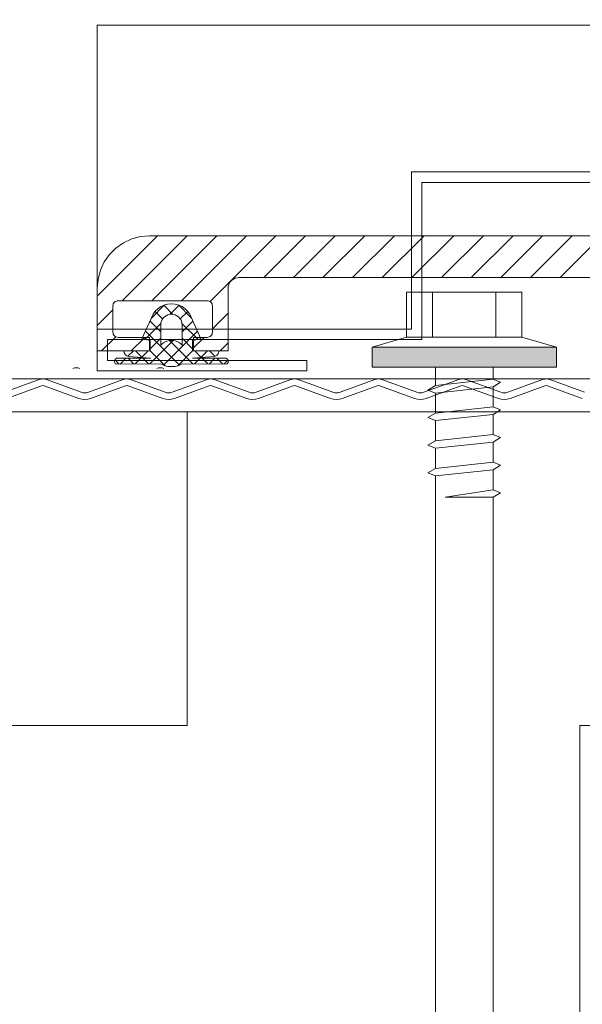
# Model space of a CAD drawing. Header units: metres. Extents: x 1316.5 to 1415.3, y -94.1 to -52.
# Tile 490 of 656: x 1401.6965 to 1401.7503, y -70.8641 to -70.7701. Entities that reach past the tile are written whole.
import ezdxf

# ---------------------------------------------------------------- set-up
doc = ezdxf.new("R2010")
doc.units = ezdxf.units.M
doc.header["$PDMODE"] = 65
doc.linetypes.add('AUSGEZOGEN', pattern=[0])
doc.linetypes.add('PUNKT2_S9', pattern=[0.0015, 0, -0.0015])
doc.layers.add('XR$4$_42143', color=7, linetype='Continuous')
doc.layers.add('XR$4$_42154', color=7, linetype='Continuous')
for name, color, linetype, lineweight in [('XR$4$Maßlinie 1_50', 7, 'AUSGEZOGEN', 25), ('XR$4$Muster', 4, 'AUSGEZOGEN', 13), ('XR$4$STANDARD_1', 7, 'AUSGEZOGEN', 25), ('XR$4$Wand Mauerwerk nt', 7, 'AUSGEZOGEN', 25), ('XR$4$Wand Mauerwerk tr_1', 42, 'AUSGEZOGEN', 18)]:
    doc.layers.add(name, color=color, linetype=linetype, lineweight=lineweight)
doc.styles.add('ARIAL', font='arial.ttf')
doc.dimstyles.new('DIMSTYLE_37', dxfattribs={"dimtxt": 0.04, "dimasz": 0.03, "dimexe": 0, "dimexo": 1e-06, "dimgap": 0.02, "dimtad": 2, "dimdec": 3, "dimrnd": 0.005, "dimzin": 4, "dimdsep": 46, "dimtxsty": 'ARIAL', "dimblk1": 'ALL_ML_KREIS', "dimblk2": 'ALL_ML_KREIS', "dimsah": 1, "dimcen": 0, "dimse1": 1, "dimse2": 1, "dimclrd": 7, "dimclre": 7, "dimclrt": 7, "dimadec": 0, "dimazin": 0, "dimtfac": 1, "dimtdec": 0, "dimtix": 1, "dimtmove": 2, "dimatfit": 3, "dimfxl": 0, "dimtzin": 0, "dimlwd": 0, "dimlwe": 25, "dimarcsym": 0})
doc.dimstyles.new('DIMSTYLE_4', dxfattribs={"dimtxt": 0.04, "dimasz": 0.03, "dimexe": 0, "dimexo": 1e-06, "dimgap": 0.02, "dimtad": 2, "dimdec": 1, "dimlfac": 100, "dimrnd": 0.5, "dimzin": 4, "dimdsep": 46, "dimtxsty": 'ARIAL', "dimblk1": 'ALL_ML_KREIS', "dimblk2": 'ALL_ML_KREIS', "dimsah": 1, "dimcen": 0, "dimse1": 1, "dimse2": 1, "dimclrd": 7, "dimclre": 7, "dimclrt": 7, "dimadec": 0, "dimazin": 0, "dimtfac": 1, "dimtdec": 0, "dimtix": 1, "dimtmove": 2, "dimatfit": 3, "dimfxl": 0, "dimtzin": 0, "dimlwd": 0, "dimlwe": 25, "dimarcsym": 0})
doc.dimstyles.new('DIMSTYLE_5', dxfattribs={"dimtxt": 0.04, "dimasz": 0.03, "dimexe": 0, "dimexo": 1e-06, "dimgap": 0.02, "dimtad": 2, "dimdec": 1, "dimlfac": 100, "dimrnd": 0.5, "dimzin": 4, "dimdsep": 46, "dimtxsty": 'ARIAL', "dimblk1": 'ALL_ML_KREIS', "dimblk2": 'ALL_ML_KREIS', "dimsah": 1, "dimcen": 0, "dimse1": 1, "dimse2": 1, "dimclrd": 7, "dimclre": 7, "dimclrt": 7, "dimadec": 0, "dimazin": 0, "dimtfac": 1, "dimtdec": 0, "dimtix": 1, "dimtmove": 2, "dimatfit": 3, "dimfxl": 0, "dimtvp": 1.2, "dimtzin": 0, "dimlwd": 0, "dimlwe": 25, "dimarcsym": 0})

# ---------------------------------------------------------------- blocks, each defined once
blk = doc.blocks.new('COMPLEXOBJECT_89')
at = {"layer": 'XR$4$_42143', "color": 7, "linetype": 'AUSGEZOGEN', "lineweight": 13, "transparency": 33554687}
for p, q in [((1401.733949, -70.799605), (1401.733949, -70.784605)), ((1401.733949, -70.784605), (1401.830444, -70.784605)), ((1401.734947, -70.800607), (1401.734947, -70.785607)), ((1401.734947, -70.785607), (1401.829446, -70.785607)), ((1401.703948, -70.803606), (1401.703948, -70.799605)), ((1401.703948, -70.799605), (1401.733949, -70.799605)), ((1401.704947, -70.802604), (1401.704947, -70.800607)), ((1401.704947, -70.800607), (1401.734947, -70.800607)), ((1401.723948, -70.802604), (1401.704947, -70.802604)), ((1401.723948, -70.802604), (1401.723948, -70.803606)), ((1401.723948, -70.803606), (1401.703948, -70.803606))]:
    blk.add_line(p, q, dxfattribs=at)
blk = doc.blocks.new('COMPLEXOBJECT_91')
at = {"layer": 'XR$4$STANDARD_1', "linetype": 'AUSGEZOGEN', "lineweight": 35, "transparency": 33554687}
h = blk.add_hatch(color=7, dxfattribs=at)
h.set_gradient(color2=(0, 0, 0), one_color=1)
h.paths.add_polyline_path([(1401.747789, -70.801347), (1401.747789, -70.803261), (1401.730189, -70.801347)], flags=0)
h = blk.add_hatch(color=7, dxfattribs=at)
h.set_gradient(color2=(0, 0, 0), one_color=1)
h.paths.add_polyline_path([(1401.747789, -70.803261), (1401.730189, -70.803261), (1401.730189, -70.801347)], flags=0)
at = {"layer": 'XR$4$STANDARD_1', "color": 7, "linetype": 'AUSGEZOGEN', "lineweight": 13, "transparency": 33554687}
for p, q in [((1401.73349, -70.800392), (1401.73349, -70.796085)), ((1401.73349, -70.796085), (1401.73899, -70.796085)), ((1401.735963, -70.796085), (1401.735963, -70.800392)), ((1401.73899, -70.796085), (1401.74449, -70.796085)), ((1401.742013, -70.796085), (1401.742013, -70.800392)), ((1401.74449, -70.796085), (1401.74449, -70.800392)), ((1401.730188, -70.801348), (1401.73349, -70.800392)), ((1401.74449, -70.800392), (1401.73349, -70.800392)), ((1401.747788, -70.801348), (1401.74449, -70.800392)), ((1401.747788, -70.801348), (1401.730188, -70.801348)), ((1401.730188, -70.801348), (1401.730188, -70.80326)), ((1401.747788, -70.80326), (1401.747788, -70.801348)), ((1401.730188, -70.80326), (1401.747788, -70.80326)), ((1401.736238, -70.804992), (1401.736238, -70.80326)), ((1401.741742, -70.80326), (1401.741742, -70.8044)), ((1401.735526, -70.805426), (1401.736238, -70.804992)), ((1401.736238, -70.804992), (1401.741742, -70.8044)), ((1401.741742, -70.805127), (1401.736238, -70.805712)), ((1401.741742, -70.8044), (1401.742454, -70.804689)), ((1401.742454, -70.804689), (1401.741742, -70.805127)), ((1401.741742, -70.805123), (1401.741742, -70.807039)), ((1401.736238, -70.805712), (1401.735526, -70.805426)), ((1401.736238, -70.807624), (1401.736238, -70.805712)), ((1401.736238, -70.807631), (1401.741742, -70.807035)), ((1401.741742, -70.807035), (1401.742454, -70.807324)), ((1401.735526, -70.808062), (1401.736238, -70.807631)), ((1401.736238, -70.808347), (1401.735526, -70.808062)), ((1401.741742, -70.807765), (1401.736238, -70.808347)), ((1401.742454, -70.807324), (1401.741742, -70.807765)), ((1401.741742, -70.807761), (1401.741742, -70.809673)), ((1401.736238, -70.810262), (1401.736238, -70.808347)), ((1401.736238, -70.81027), (1401.741742, -70.809673)), ((1401.741742, -70.809673), (1401.742454, -70.809959)), ((1401.742454, -70.809959), (1401.741742, -70.810404)), ((1401.735526, -70.810696), (1401.736238, -70.81027)), ((1401.736238, -70.810986), (1401.735526, -70.810696)), ((1401.741742, -70.810404), (1401.736238, -70.810986)), ((1401.741742, -70.810397), (1401.741742, -70.812312)), ((1401.736238, -70.812898), (1401.736238, -70.810986)), ((1401.736238, -70.812905), (1401.741742, -70.812312)), ((1401.741742, -70.812312), (1401.742454, -70.812598)), ((1401.742454, -70.812598), (1401.741742, -70.813039)), ((1401.735526, -70.813335), (1401.736238, -70.812905)), ((1401.736238, -70.813625), (1401.735526, -70.813335)), ((1401.741742, -70.813039), (1401.736238, -70.813625)), ((1401.736238, -70.965619), (1401.736238, -70.813625)), ((1401.741742, -70.813036), (1401.741742, -70.814948)), ((1401.737163, -70.815671), (1401.741742, -70.814948)), ((1401.741742, -70.814948), (1401.742454, -70.815234)), ((1401.742454, -70.815234), (1401.741742, -70.815671)), ((1401.741742, -70.815671), (1401.737163, -70.815671)), ((1401.741742, -70.815671), (1401.741742, -70.965619))]:
    blk.add_line(p, q, dxfattribs=at)
blk = doc.blocks.new('COMPLEXOBJECT_93')
at = {"layer": 'XR$4$_42143', "color": 7, "linetype": 'AUSGEZOGEN', "lineweight": 13, "transparency": 33554687}
for p, q in [((1401.70724, -70.790997), (1401.706449, -70.791368)), ((1401.708079, -70.790775), (1401.70724, -70.790997)), ((1401.708951, -70.790698), (1401.708079, -70.790775)), ((1401.708951, -70.790698), (1401.77195, -70.790698)), ((1401.705733, -70.791869), (1401.70512, -70.792483)), ((1401.706449, -70.791368), (1401.705733, -70.791869)), ((1401.70512, -70.792483), (1401.704619, -70.793199)), ((1401.704619, -70.793199), (1401.704252, -70.793985)), ((1401.704026, -70.794828), (1401.703948, -70.795696)), ((1401.704252, -70.793985), (1401.704026, -70.794828)), ((1401.716948, -70.794833), (1401.716807, -70.794931)), ((1401.717107, -70.794758), (1401.716948, -70.794833)), ((1401.717276, -70.794712), (1401.717107, -70.794758)), ((1401.717449, -70.794698), (1401.717276, -70.794712)), ((1401.717449, -70.794698), (1401.77195, -70.794698)), ((1401.703948, -70.801697), (1401.703948, -70.795696)), ((1401.716465, -70.795523), (1401.716451, -70.795696)), ((1401.716451, -70.801697), (1401.716451, -70.795696)), ((1401.716507, -70.795358), (1401.716465, -70.795523)), ((1401.716582, -70.795199), (1401.716507, -70.795358)), ((1401.716684, -70.795055), (1401.716582, -70.795199)), ((1401.716807, -70.794931), (1401.716684, -70.795055)), ((1401.705458, -70.797298), (1401.705448, -70.797397)), ((1401.705448, -70.799898), (1401.705448, -70.797397)), ((1401.705487, -70.797206), (1401.705458, -70.797298)), ((1401.705532, -70.797118), (1401.705487, -70.797206)), ((1401.705596, -70.797044), (1401.705532, -70.797118)), ((1401.70567, -70.796981), (1401.705596, -70.797044)), ((1401.705758, -70.796935), (1401.70567, -70.796981)), ((1401.70585, -70.796907), (1401.705758, -70.796935)), ((1401.705949, -70.796896), (1401.70585, -70.796907)), ((1401.705949, -70.796896), (1401.714447, -70.796896)), ((1401.710376, -70.797305), (1401.709127, -70.798551)), ((1401.709734, -70.797665), (1401.709487, -70.797912)), ((1401.71002, -70.797467), (1401.709734, -70.797665)), ((1401.710337, -70.797316), (1401.71002, -70.797467)), ((1401.711184, -70.798204), (1401.710309, -70.797329)), ((1401.710672, -70.797228), (1401.710337, -70.797316)), ((1401.711022, -70.797196), (1401.710672, -70.797228)), ((1401.711766, -70.797329), (1401.710888, -70.798204)), ((1401.711036, -70.797196), (1401.711022, -70.797196)), ((1401.711053, -70.797196), (1401.711036, -70.797196)), ((1401.711399, -70.797228), (1401.711053, -70.797196)), ((1401.711738, -70.797316), (1401.711399, -70.797228)), ((1401.712944, -70.798551), (1401.711699, -70.797305)), ((1401.712052, -70.797467), (1401.711738, -70.797316)), ((1401.712338, -70.797665), (1401.712052, -70.797467)), ((1401.712584, -70.797912), (1401.712338, -70.797665)), ((1401.714546, -70.796907), (1401.714447, -70.796896)), ((1401.714641, -70.796935), (1401.714546, -70.796907)), ((1401.714726, -70.796981), (1401.714641, -70.796935)), ((1401.714803, -70.797044), (1401.714726, -70.796981)), ((1401.714863, -70.797118), (1401.714803, -70.797044)), ((1401.714913, -70.797206), (1401.714863, -70.797118)), ((1401.714937, -70.797298), (1401.714913, -70.797206)), ((1401.714948, -70.797397), (1401.714937, -70.797298)), ((1401.714948, -70.799898), (1401.714948, -70.797397)), ((1401.708221, -70.800547), (1401.70929, -70.798198)), ((1401.709487, -70.797912), (1401.70929, -70.798198)), ((1401.710196, -70.798632), (1401.709483, -70.797919)), ((1401.710256, -70.798554), (1401.710154, -70.798695)), ((1401.710379, -70.79843), (1401.710256, -70.798554)), ((1401.710521, -70.798328), (1401.710379, -70.79843)), ((1401.710679, -70.798258), (1401.710521, -70.798328)), ((1401.710849, -70.798211), (1401.710679, -70.798258)), ((1401.711022, -70.798198), (1401.710849, -70.798211)), ((1401.711036, -70.798198), (1401.711022, -70.798198)), ((1401.711053, -70.798198), (1401.711036, -70.798198)), ((1401.711226, -70.798211), (1401.711053, -70.798198)), ((1401.711395, -70.798258), (1401.711226, -70.798211)), ((1401.711554, -70.798328), (1401.711395, -70.798258)), ((1401.711696, -70.79843), (1401.711554, -70.798328)), ((1401.711819, -70.798554), (1401.711696, -70.79843)), ((1401.711918, -70.798695), (1401.711819, -70.798554)), ((1401.712591, -70.797919), (1401.711876, -70.798632)), ((1401.712785, -70.798198), (1401.712584, -70.797912)), ((1401.713854, -70.800547), (1401.712785, -70.798198)), ((1401.71003, -70.799066), (1401.708496, -70.800596)), ((1401.71002, -70.79987), (1401.708997, -70.798847)), ((1401.710037, -70.799024), (1401.71002, -70.799196)), ((1401.71002, -70.801143), (1401.71002, -70.799196)), ((1401.710083, -70.798854), (1401.710037, -70.799024)), ((1401.710154, -70.798695), (1401.710083, -70.798854)), ((1401.711992, -70.798854), (1401.711918, -70.798695)), ((1401.712037, -70.799024), (1401.711992, -70.798854)), ((1401.712052, -70.799196), (1401.712037, -70.799024)), ((1401.713579, -70.800596), (1401.712045, -70.799066)), ((1401.713078, -70.798847), (1401.712052, -70.79987)), ((1401.712052, -70.801143), (1401.712052, -70.799196)), ((1401.705448, -70.799898), (1401.705458, -70.799993)), ((1401.705458, -70.799993), (1401.705487, -70.800089)), ((1401.705487, -70.800089), (1401.705532, -70.800177)), ((1401.705532, -70.800177), (1401.705596, -70.800251)), ((1401.705596, -70.800251), (1401.70567, -70.800311)), ((1401.70567, -70.800311), (1401.705758, -70.80036)), ((1401.705758, -70.80036), (1401.70585, -70.800389)), ((1401.70585, -70.800389), (1401.705949, -70.800399)), ((1401.708951, -70.800399), (1401.705949, -70.800399)), ((1401.709021, -70.800699), (1401.708221, -70.800547)), ((1401.711791, -70.803055), (1401.708552, -70.799817)), ((1401.708951, -70.800399), (1401.708951, -70.801697)), ((1401.71002, -70.800487), (1401.709021, -70.801486)), ((1401.713519, -70.799817), (1401.710281, -70.803055)), ((1401.713054, -70.801486), (1401.712052, -70.800487)), ((1401.713054, -70.800699), (1401.713854, -70.800547)), ((1401.713149, -70.801697), (1401.713149, -70.800399)), ((1401.713149, -70.800399), (1401.714447, -70.800399)), ((1401.714447, -70.800399), (1401.714546, -70.800389)), ((1401.714546, -70.800389), (1401.714641, -70.80036)), ((1401.714641, -70.80036), (1401.714726, -70.800311)), ((1401.714726, -70.800311), (1401.714803, -70.800251)), ((1401.714803, -70.800251), (1401.714863, -70.800177)), ((1401.714863, -70.800177), (1401.714913, -70.800089)), ((1401.714913, -70.800089), (1401.714937, -70.799993)), ((1401.714937, -70.799993), (1401.714948, -70.799898)), ((1401.711216, -70.800709), (1401.708986, -70.802935)), ((1401.709021, -70.801697), (1401.709021, -70.800699)), ((1401.710189, -70.800985), (1401.71002, -70.801143)), ((1401.710379, -70.800857), (1401.710189, -70.800985)), ((1401.710587, -70.800769), (1401.710379, -70.800857)), ((1401.71081, -70.800713), (1401.710587, -70.800769)), ((1401.711036, -70.800699), (1401.71081, -70.800713)), ((1401.713089, -70.802935), (1401.710859, -70.800709)), ((1401.711265, -70.800713), (1401.711036, -70.800699)), ((1401.711487, -70.800769), (1401.711265, -70.800713)), ((1401.711696, -70.800857), (1401.711487, -70.800769)), ((1401.711886, -70.800985), (1401.711696, -70.800857)), ((1401.712052, -70.801143), (1401.711886, -70.800985)), ((1401.713054, -70.801697), (1401.713054, -70.800699)), ((1401.708951, -70.801697), (1401.703948, -70.801697)), ((1401.705733, -70.802445), (1401.705691, -70.802481)), ((1401.705783, -70.802417), (1401.705733, -70.802445)), ((1401.705839, -70.802399), (1401.705783, -70.802417)), ((1401.705839, -70.802399), (1401.709035, -70.802399)), ((1401.706693, -70.802399), (1401.706139, -70.802953)), ((1401.709021, -70.801697), (1401.706513, -70.801693)), ((1401.706513, -70.801693), (1401.706517, -70.801793)), ((1401.706517, -70.801793), (1401.706538, -70.801884)), ((1401.706538, -70.801884), (1401.70658, -70.801973)), ((1401.70658, -70.801973), (1401.706633, -70.80205)), ((1401.706633, -70.80205), (1401.706704, -70.802117)), ((1401.706704, -70.802117), (1401.706785, -70.802166)), ((1401.706785, -70.802166), (1401.706876, -70.802202)), ((1401.706876, -70.802202), (1401.706968, -70.80222)), ((1401.707399, -70.801697), (1401.706887, -70.802205)), ((1401.707441, -70.802946), (1401.706894, -70.802399)), ((1401.709035, -70.802399), (1401.706968, -70.80222)), ((1401.708107, -70.802399), (1401.707564, -70.802942)), ((1401.708242, -70.802333), (1401.707607, -70.801697)), ((1401.70881, -70.801697), (1401.708182, -70.802325)), ((1401.708845, -70.802935), (1401.708309, -70.802399)), ((1401.710432, -70.803109), (1401.709021, -70.801697)), ((1401.713054, -70.801697), (1401.711643, -70.803109)), ((1401.713036, -70.802399), (1401.715103, -70.80222)), ((1401.716236, -70.802399), (1401.713036, -70.802399)), ((1401.713054, -70.801697), (1401.715562, -70.801693)), ((1401.713149, -70.801697), (1401.716451, -70.801697)), ((1401.713766, -70.802399), (1401.713226, -70.802935)), ((1401.71389, -70.802325), (1401.713262, -70.801697)), ((1401.714468, -70.801697), (1401.713833, -70.802333)), ((1401.714511, -70.802942), (1401.713967, -70.802399)), ((1401.715177, -70.802399), (1401.714634, -70.802946)), ((1401.715185, -70.802205), (1401.714676, -70.801697)), ((1401.715103, -70.80222), (1401.715198, -70.802202)), ((1401.715198, -70.802202), (1401.715287, -70.802166)), ((1401.715287, -70.802166), (1401.715368, -70.802117)), ((1401.715368, -70.802117), (1401.715438, -70.80205)), ((1401.715932, -70.802953), (1401.715378, -70.802399)), ((1401.715438, -70.80205), (1401.715495, -70.801973)), ((1401.715495, -70.801973), (1401.715534, -70.801884)), ((1401.715534, -70.801884), (1401.715555, -70.801793)), ((1401.715555, -70.801793), (1401.715562, -70.801693)), ((1401.716292, -70.802417), (1401.716236, -70.802399)), ((1401.716338, -70.802445), (1401.716292, -70.802417)), ((1401.716384, -70.802481), (1401.716338, -70.802445)), ((1401.70561, -70.802629), (1401.705603, -70.802681)), ((1401.705603, -70.802681), (1401.705606, -70.802738)), ((1401.705606, -70.802738), (1401.70562, -70.802794)), ((1401.705627, -70.802572), (1401.70561, -70.802629)), ((1401.70562, -70.802794), (1401.705645, -70.802844)), ((1401.705656, -70.802523), (1401.705627, -70.802572)), ((1401.706033, -70.802953), (1401.705635, -70.802555)), ((1401.705645, -70.802844), (1401.70568, -70.80289)), ((1401.705691, -70.802481), (1401.705656, -70.802523)), ((1401.70568, -70.80289), (1401.705719, -70.802929)), ((1401.705719, -70.802929), (1401.705769, -70.802957)), ((1401.71002, -70.802929), (1401.705769, -70.802957)), ((1401.71002, -70.802929), (1401.710341, -70.80308)), ((1401.710341, -70.80308), (1401.710683, -70.803168)), ((1401.710683, -70.803168), (1401.711036, -70.803196)), ((1401.711036, -70.803196), (1401.711388, -70.803168)), ((1401.711388, -70.803168), (1401.711731, -70.80308)), ((1401.711731, -70.80308), (1401.712052, -70.802929)), ((1401.712052, -70.802929), (1401.716306, -70.802957)), ((1401.716437, -70.802555), (1401.716038, -70.802953)), ((1401.716306, -70.802957), (1401.716352, -70.802929)), ((1401.716352, -70.802929), (1401.716394, -70.80289)), ((1401.716419, -70.802523), (1401.716384, -70.802481)), ((1401.716394, -70.80289), (1401.71643, -70.802844)), ((1401.716447, -70.802572), (1401.716419, -70.802523)), ((1401.71643, -70.802844), (1401.716454, -70.802794)), ((1401.716465, -70.802629), (1401.716447, -70.802572)), ((1401.716454, -70.802794), (1401.716468, -70.802738)), ((1401.716472, -70.802681), (1401.716465, -70.802629)), ((1401.716468, -70.802738), (1401.716472, -70.802681))]:
    blk.add_line(p, q, dxfattribs=at)
for points in [[(1401.706513, -70.801693), (1401.706513, -70.801693)], [(1401.715562, -70.801693), (1401.715562, -70.801693)]]:
    blk.add_lwpolyline(points, close=True, dxfattribs=at)
at = {"layer": 'XR$4$_42143', "color": 30, "linetype": 'AUSGEZOGEN', "lineweight": 13, "transparency": 33554687}
for centre in [(1401.701961, -70.8043), (1401.70997, -70.8043)]:
    blk.add_arc(centre, 0.001, 70.0209, 109.98112, dxfattribs=at)
at = {"layer": 'XR$4$Muster', "color": 4, "linetype": 'AUSGEZOGEN', "lineweight": 13, "transparency": 33554687}
for p, q in [((1401.709706, -70.790698), (1401.703948, -70.796455)), ((1401.712535, -70.790698), (1401.706333, -70.796896)), ((1401.715364, -70.790698), (1401.709162, -70.796896)), ((1401.71819, -70.790698), (1401.711992, -70.796896)), ((1401.721019, -70.790698), (1401.714733, -70.796984)), ((1401.723849, -70.790698), (1401.719848, -70.794698)), ((1401.726678, -70.790698), (1401.722677, -70.794698)), ((1401.729504, -70.790698), (1401.725506, -70.794698)), ((1401.732333, -70.790698), (1401.728332, -70.794698)), ((1401.735162, -70.790698), (1401.731162, -70.794698)), ((1401.737992, -70.790698), (1401.733991, -70.794698)), ((1401.740821, -70.790698), (1401.73682, -70.794698)), ((1401.743647, -70.790698), (1401.739646, -70.794698)), ((1401.746476, -70.790698), (1401.742475, -70.794698)), ((1401.749305, -70.790698), (1401.745305, -70.794698)), ((1401.752135, -70.790698), (1401.748134, -70.794698)), ((1401.705448, -70.797782), (1401.703948, -70.799281)), ((1401.716451, -70.798095), (1401.714948, -70.799598)), ((1401.705719, -70.800342), (1401.704365, -70.801697)), ((1401.708492, -70.800399), (1401.707191, -70.801697)), ((1401.714147, -70.800399), (1401.713149, -70.801397)), ((1401.716451, -70.800924), (1401.715675, -70.801697))]:
    blk.add_line(p, q, dxfattribs=at)
blk = doc.blocks.new('ALL_ML_KREIS')
at = {"color": 0, "linetype": 'ByBlock', "lineweight": -2}
for p, q in [((0, -0.5), (0, 0.5)), ((-1, 0), (0.5, 0))]:
    blk.add_line(p, q, dxfattribs=at)
blk.add_circle((0, 0), 0.15, dxfattribs=at)
blk = doc.blocks.new('*D462')
at = {"layer": 'DEFPOINTS', "color": 7, "linetype": 'AUSGEZOGEN', "lineweight": 25, "transparency": 33554687}
for p in [(1400.597468, -70.450124), (1400.597468, -70.827416), (1401.821456, -70.862239)]:
    blk.add_point(p, dxfattribs=at)
at = {"layer": 'XR$4$Maßlinie 1_50', "color": 7, "linetype": 'AUSGEZOGEN', "lineweight": -2, "transparency": 33554687}
blk.add_line((1400.597468, -70.450124), (1401.821456, -70.450124), dxfattribs=at)
at = {"layer": 'XR$4$Maßlinie 1_50', "color": 7, "linetype": 'AUSGEZOGEN', "lineweight": 25, "transparency": 33554687, "xscale": 0.03, "yscale": 0.03, "zscale": 0.03, "rotation": 180}
blk.add_blockref('ALL_ML_KREIS', (1400.597468, -70.450124), dxfattribs=at)
at = {"layer": 'XR$4$Maßlinie 1_50', "color": 7, "linetype": 'AUSGEZOGEN', "lineweight": 25, "transparency": 33554687, "xscale": 0.03, "yscale": 0.03, "zscale": 0.03}
blk.add_blockref('ALL_ML_KREIS', (1401.821456, -70.450124), dxfattribs=at)
at = {"layer": 'XR$4$Maßlinie 1_50', "color": 7, "linetype": 'AUSGEZOGEN', "lineweight": 25, "transparency": 33554687, "insert": (1401.216431, -70.420124), "char_height": 0.04, "width": 0.2, "attachment_point": 5, "style": 'ARIAL'}
blk.add_mtext('\\A1;{\\A1;{1.22\\H0.026400;\\S5^ ;}}', dxfattribs=at)
blk = doc.blocks.new('*D472')
at = {"layer": 'DEFPOINTS', "color": 7, "linetype": 'AUSGEZOGEN', "lineweight": 25, "transparency": 33554687}
for p in [(1400.757469, -70.687695), (1400.757469, -70.807518), (1401.696456, -70.954369)]:
    blk.add_point(p, dxfattribs=at)
at = {"layer": 'XR$4$Maßlinie 1_50', "color": 7, "linetype": 'AUSGEZOGEN', "lineweight": -2, "transparency": 33554687}
blk.add_line((1400.757469, -70.687695), (1401.696456, -70.687695), dxfattribs=at)
at = {"layer": 'XR$4$Maßlinie 1_50', "color": 7, "linetype": 'AUSGEZOGEN', "lineweight": 25, "transparency": 33554687, "xscale": 0.03, "yscale": 0.03, "zscale": 0.03, "rotation": 180}
blk.add_blockref('ALL_ML_KREIS', (1400.757469, -70.687695), dxfattribs=at)
at = {"layer": 'XR$4$Maßlinie 1_50', "color": 7, "linetype": 'AUSGEZOGEN', "lineweight": 25, "transparency": 33554687, "xscale": 0.03, "yscale": 0.03, "zscale": 0.03}
blk.add_blockref('ALL_ML_KREIS', (1401.696456, -70.687695), dxfattribs=at)
at = {"layer": 'XR$4$Maßlinie 1_50', "color": 7, "linetype": 'AUSGEZOGEN', "lineweight": 25, "transparency": 33554687, "insert": (1401.225235, -70.657013), "char_height": 0.04, "width": 0.16, "attachment_point": 5, "style": 'ARIAL'}
blk.add_mtext('\\A1;{\\A1;{94\\H0.026400;\\S^ ;}}', dxfattribs=at)
blk = doc.blocks.new('*D473')
at = {"layer": 'DEFPOINTS', "color": 7, "linetype": 'AUSGEZOGEN', "lineweight": 25, "transparency": 33554687}
for p in [(1401.696456, -70.687695), (1401.768948, -70.932734), (1401.696456, -70.954369)]:
    blk.add_point(p, dxfattribs=at)
at = {"layer": 'XR$4$Maßlinie 1_50', "color": 7, "linetype": 'AUSGEZOGEN', "lineweight": -2, "transparency": 33554687}
blk.add_line((1401.696456, -70.687695), (1401.768948, -70.687695), dxfattribs=at)
at = {"layer": 'XR$4$Maßlinie 1_50', "color": 7, "linetype": 'AUSGEZOGEN', "lineweight": 25, "transparency": 33554687, "xscale": 0.03, "yscale": 0.03, "zscale": 0.03, "rotation": 180}
blk.add_blockref('ALL_ML_KREIS', (1401.696456, -70.687695), dxfattribs=at)
at = {"layer": 'XR$4$Maßlinie 1_50', "color": 7, "linetype": 'AUSGEZOGEN', "lineweight": 25, "transparency": 33554687, "xscale": 0.03, "yscale": 0.03, "zscale": 0.03}
blk.add_blockref('ALL_ML_KREIS', (1401.768948, -70.687695), dxfattribs=at)
at = {"layer": 'XR$4$Maßlinie 1_50', "color": 7, "linetype": 'AUSGEZOGEN', "lineweight": 25, "transparency": 33554687, "insert": (1401.732432, -70.657695), "char_height": 0.04, "width": 0.12, "attachment_point": 5, "style": 'ARIAL'}
blk.add_mtext('\\A1;{\\A1;{7\\H0.026400;\\S^ ;}}', dxfattribs=at)
blk = doc.blocks.new('*D474')
at = {"layer": 'DEFPOINTS', "color": 7, "linetype": 'AUSGEZOGEN', "lineweight": 25, "transparency": 33554687}
for p in [(1401.768948, -70.687695), (1401.768948, -70.932734), (1401.818947, -70.935474)]:
    blk.add_point(p, dxfattribs=at)
at = {"layer": 'XR$4$Maßlinie 1_50', "color": 7, "linetype": 'AUSGEZOGEN', "lineweight": -2, "transparency": 33554687}
blk.add_line((1401.768948, -70.687695), (1401.818947, -70.687695), dxfattribs=at)
at = {"layer": 'XR$4$Maßlinie 1_50', "color": 7, "linetype": 'AUSGEZOGEN', "lineweight": 25, "transparency": 33554687, "xscale": 0.03, "yscale": 0.03, "zscale": 0.03, "rotation": 180}
blk.add_blockref('ALL_ML_KREIS', (1401.768948, -70.687695), dxfattribs=at)
at = {"layer": 'XR$4$Maßlinie 1_50', "color": 7, "linetype": 'AUSGEZOGEN', "lineweight": 25, "transparency": 33554687, "xscale": 0.03, "yscale": 0.03, "zscale": 0.03}
blk.add_blockref('ALL_ML_KREIS', (1401.818947, -70.687695), dxfattribs=at)
at = {"layer": 'XR$4$Maßlinie 1_50', "color": 7, "linetype": 'AUSGEZOGEN', "lineweight": 25, "transparency": 33554687, "insert": (1401.793527, -70.657013), "char_height": 0.04, "width": 0.12, "attachment_point": 5, "style": 'ARIAL'}
blk.add_mtext('\\A1;{\\A1;{5\\H0.026400;\\S^ ;}}', dxfattribs=at)

msp = doc.modelspace()

# ---------------------------------------------------------------- hatches: boundary and pattern name
at = {"layer": 'XR$4$Muster', "linetype": 'AUSGEZOGEN', "lineweight": 13, "transparency": 33554687}
h = msp.add_hatch(dxfattribs=at)
h.set_pattern_fill('MUSTER', color=4, scale=0.0375, angle=90, style=0, pattern_type=2)
h.set_pattern_definition([(90, (-0.075, 0.075), (-0.0375, 0.0375), [0.0375, -0.0375]), (180, (-0.075, 0.075), (-0.0375, -0.0375), [0.0375, -0.0375])])
h.paths.add_polyline_path([(1401.768948, -70.807518), (1400.757469, -70.807518), (1400.757469, -70.948926), (1401.768948, -70.948926)], flags=0)

# ---------------------------------------------------------------- linework, layer by layer
at = {"layer": 'XR$4$_42143', "color": 30, "linetype": 'AUSGEZOGEN', "lineweight": 13, "transparency": 33554687}
for p, q in [((1401.698421, -70.804429), (1401.6951, -70.805637)), ((1401.695315, -70.806229), (1401.698637, -70.805021)), ((1401.698889, -70.805021), (1401.70221, -70.806229)), ((1401.702425, -70.805637), (1401.699105, -70.804429)), ((1401.70643, -70.804429), (1401.703109, -70.805637)), ((1401.703324, -70.806229), (1401.706645, -70.805021)), ((1401.706898, -70.805021), (1401.710219, -70.806229)), ((1401.710434, -70.805637), (1401.707113, -70.804429)), ((1401.714439, -70.804429), (1401.711117, -70.805637)), ((1401.711333, -70.806229), (1401.714654, -70.805021)), ((1401.714907, -70.805021), (1401.718227, -70.806229)), ((1401.718443, -70.805637), (1401.715122, -70.804429)), ((1401.722447, -70.804429), (1401.719126, -70.805637)), ((1401.719341, -70.806229), (1401.722663, -70.805021)), ((1401.722915, -70.805021), (1401.726236, -70.806229)), ((1401.726451, -70.805637), (1401.723131, -70.804429)), ((1401.730456, -70.804429), (1401.727135, -70.805637)), ((1401.72735, -70.806229), (1401.730671, -70.805021)), ((1401.730924, -70.805021), (1401.734245, -70.806229)), ((1401.73446, -70.805637), (1401.731139, -70.804429)), ((1401.738465, -70.804429), (1401.735143, -70.805637)), ((1401.735359, -70.806229), (1401.73868, -70.805021)), ((1401.738933, -70.805021), (1401.742253, -70.806229)), ((1401.742469, -70.805637), (1401.739148, -70.804429)), ((1401.746473, -70.804429), (1401.743152, -70.805637)), ((1401.743367, -70.806229), (1401.746688, -70.805021)), ((1401.746941, -70.805021), (1401.750262, -70.806229)), ((1401.750477, -70.805637), (1401.747157, -70.804429))]:
    msp.add_line(p, q, dxfattribs=at)
for centre, radius, start, end in [((1401.698763, -70.805369), 0.001, 70.01888, 109.9791), ((1401.698763, -70.805369), 0.00037, 70.01888, 109.9791), ((1401.706772, -70.805369), 0.001, 70.01888, 109.9791), ((1401.706772, -70.805369), 0.001, 70.01888, 109.9791), ((1401.706772, -70.805369), 0.00037, 70.01888, 109.9791), ((1401.706772, -70.805369), 0.00037, 70.01888, 109.9791), ((1401.71478, -70.805369), 0.001, 70.01888, 109.9791), ((1401.71478, -70.805369), 0.00037, 70.01888, 109.9791), ((1401.722789, -70.805369), 0.001, 70.01888, 109.9791), ((1401.722789, -70.805369), 0.001, 70.01888, 109.9791), ((1401.722789, -70.805369), 0.00037, 70.01888, 109.9791), ((1401.722789, -70.805369), 0.00037, 70.01888, 109.9791), ((1401.730798, -70.805369), 0.001, 70.01888, 109.9791), ((1401.730798, -70.805369), 0.00037, 70.01888, 109.9791), ((1401.738806, -70.805369), 0.001, 70.01888, 109.9791), ((1401.738806, -70.805369), 0.001, 70.01888, 109.9791), ((1401.738806, -70.805369), 0.00037, 70.01888, 109.9791), ((1401.738806, -70.805369), 0.00037, 70.01888, 109.9791), ((1401.746815, -70.805369), 0.001, 70.01888, 109.9791), ((1401.746815, -70.805369), 0.00037, 70.01888, 109.9791), ((1401.702767, -70.804697), 0.001, 250.01888, 289.9791), ((1401.710776, -70.804697), 0.001, 250.01888, 289.9791), ((1401.718784, -70.804697), 0.001, 250.01888, 289.9791), ((1401.726793, -70.804697), 0.001, 250.01888, 289.9791), ((1401.734802, -70.804697), 0.001, 250.01888, 289.9791), ((1401.74281, -70.804697), 0.001, 250.01888, 289.9791), ((1401.702767, -70.804697), 0.00163, 250.01888, 289.9791), ((1401.710776, -70.804697), 0.00163, 250.01888, 289.9791), ((1401.718784, -70.804697), 0.00163, 250.01888, 289.9791), ((1401.726793, -70.804697), 0.00163, 250.01888, 289.9791), ((1401.734802, -70.804697), 0.00163, 250.01888, 289.9791), ((1401.74281, -70.804697), 0.00163, 250.01888, 289.9791)]:
    msp.add_arc(centre, radius, start, end, dxfattribs=at)
at = {"layer": 'XR$4$_42154', "color": 51, "linetype": 'AUSGEZOGEN', "lineweight": 13, "transparency": 33554687}
for p, q in [((1401.698637, -70.805021), (1401.695315, -70.806229)), ((1401.70221, -70.806229), (1401.698889, -70.805021)), ((1401.706645, -70.805021), (1401.703324, -70.806229)), ((1401.710219, -70.806229), (1401.706898, -70.805021)), ((1401.714654, -70.805021), (1401.711333, -70.806229)), ((1401.718227, -70.806229), (1401.714907, -70.805021)), ((1401.722663, -70.805021), (1401.719341, -70.806229)), ((1401.726236, -70.806229), (1401.722915, -70.805021)), ((1401.730671, -70.805021), (1401.72735, -70.806229)), ((1401.734245, -70.806229), (1401.730924, -70.805021)), ((1401.73868, -70.805021), (1401.735359, -70.806229)), ((1401.742253, -70.806229), (1401.738933, -70.805021)), ((1401.746688, -70.805021), (1401.743367, -70.806229)), ((1401.750262, -70.806229), (1401.746941, -70.805021))]:
    msp.add_line(p, q, dxfattribs=at)
for centre, radius, start, end in [((1401.698763, -70.805369), 0.00037, 70.01888, 109.9791), ((1401.706772, -70.805369), 0.00037, 70.01888, 109.9791), ((1401.706772, -70.805369), 0.00037, 70.01888, 109.9791), ((1401.71478, -70.805369), 0.00037, 70.01888, 109.9791), ((1401.722789, -70.805369), 0.00037, 70.01888, 109.9791), ((1401.722789, -70.805369), 0.00037, 70.01888, 109.9791), ((1401.730798, -70.805369), 0.00037, 70.01888, 109.9791), ((1401.738806, -70.805369), 0.00037, 70.01888, 109.9791), ((1401.738806, -70.805369), 0.00037, 70.01888, 109.9791), ((1401.746815, -70.805369), 0.00037, 70.01888, 109.9791), ((1401.702767, -70.804697), 0.00163, 250.01888, 289.9791), ((1401.710776, -70.804697), 0.00163, 250.01888, 289.9791), ((1401.718784, -70.804697), 0.00163, 250.01888, 289.9791), ((1401.726793, -70.804697), 0.00163, 250.01888, 289.9791), ((1401.734802, -70.804697), 0.00163, 250.01888, 289.9791), ((1401.74281, -70.804697), 0.00163, 250.01888, 289.9791)]:
    msp.add_arc(centre, radius, start, end, dxfattribs=at)
at = {"layer": 'XR$4$STANDARD_1', "color": 7, "linetype": 'AUSGEZOGEN', "lineweight": 13, "transparency": 33554687}
for p, q in [((1401.703956, -70.800589), (1401.703956, -70.770589)), ((1401.703956, -70.770589), (1402.320434, -70.770589))]:
    msp.add_line(p, q, dxfattribs=at)
at = {"layer": 'XR$4$Wand Mauerwerk nt', "color": 7, "linetype": 'AUSGEZOGEN', "lineweight": 13, "transparency": 33554687}
msp.add_line((1401.821456, -70.807518), (1400.747468, -70.807518), dxfattribs=at)
at = {"layer": 'XR$4$Wand Mauerwerk tr_1', "color": 52, "linetype": 'PUNKT2_S9', "lineweight": 13, "transparency": 33554687}
msp.add_line((1400.28904, -70.804369), (1402.123161, -70.804369), dxfattribs=at)

# ---------------------------------------------------------------- block references
at = {"layer": 'XR$4$_42143', "color": 7, "linetype": 'AUSGEZOGEN', "lineweight": 13, "transparency": 33554687}
msp.add_blockref('COMPLEXOBJECT_89', (0, 0), dxfattribs=at)
at = {"layer": 'XR$4$Muster', "color": 4, "linetype": 'AUSGEZOGEN', "lineweight": 13, "transparency": 33554687}
msp.add_blockref('COMPLEXOBJECT_93', (0, 0), dxfattribs=at)
at = {"layer": 'XR$4$STANDARD_1', "color": 7, "linetype": 'AUSGEZOGEN', "lineweight": 13, "transparency": 33554687}
msp.add_blockref('COMPLEXOBJECT_91', (0, 0), dxfattribs=at)

# ---------------------------------------------------------------- dimensions: what is measured, and where the dimension line sits
at = {"layer": 'XR$4$Maßlinie 1_50', "color": 7, "linetype": 'AUSGEZOGEN', "lineweight": 25, "transparency": 33554687}
for base, p1, p2, dimstyle, picture, middle in [((1401.821456, -70.450124), (1400.597468, -70.827415), (1401.821456, -70.862238), 'DIMSTYLE_37', '*D462', (1401.216431, -70.420124)), ((1401.696456, -70.687695), (1400.757469, -70.807517), (1401.696456, -70.954368), 'DIMSTYLE_4', '*D472', (1401.225235, -70.657013)), ((1401.818947, -70.687695), (1401.768948, -70.932733), (1401.818947, -70.935473), 'DIMSTYLE_5', '*D474', (1401.793527, -70.657013)), ((1401.768948, -70.687695), (1401.696456, -70.954368), (1401.768948, -70.932733), 'DIMSTYLE_5', '*D473', (1401.732432, -70.657695))]:
    dim = msp.add_linear_dim(base=base, p1=p1, p2=p2, dimstyle=dimstyle, override={"dimpost": '<>', "dimclrd": 7, "dimclre": 7, "dimclrt": 7, "dimlwd": 0, "dimlwe": 25}, dxfattribs=at)
    dim.commit()
    dim.dimension.update_dxf_attribs({"geometry": picture, "text_midpoint": middle, "dimtype": 160})

doc.saveas('drawing.dxf')
